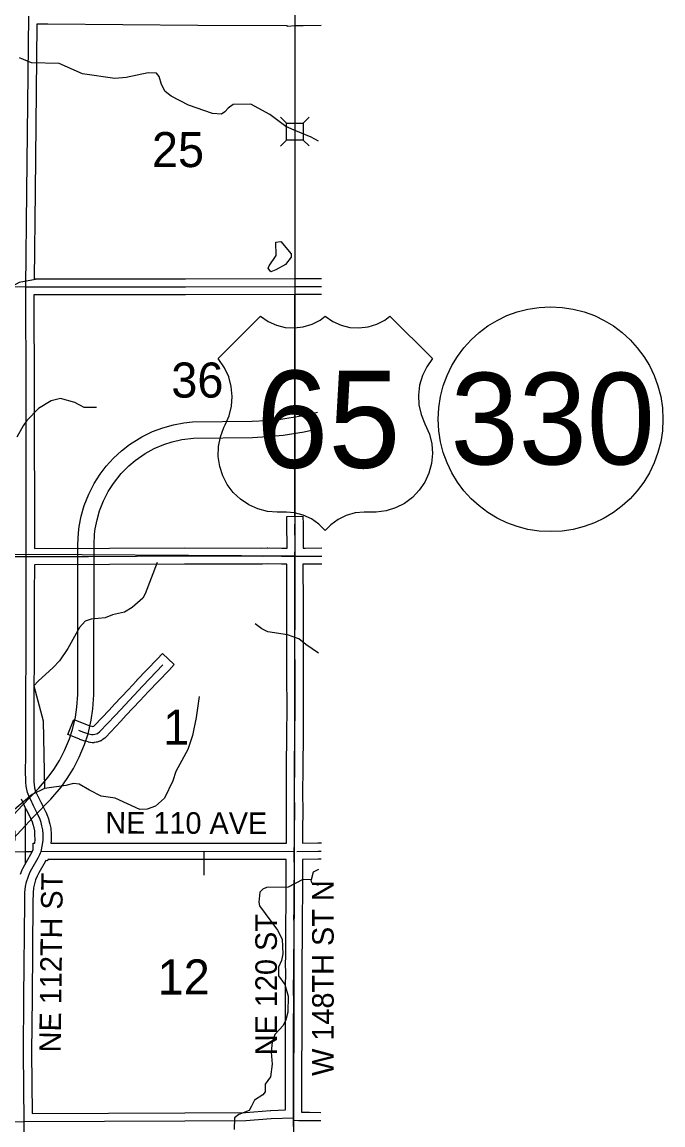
# Model space of a CAD drawing. Extents: x -1403959 to 81668, y -1400582 to 11018.
# Drawn here: x 8451.2 to 8681.3, y 9302.1 to 9697.7 of the extents above; entities that cross this region are included whole.
import ezdxf

# ---------------------------------------------------------------- set-up
doc = ezdxf.new("R2010")
doc.units = 0
for name, color, linetype in [('tdCiCoBndryTxt', 7, 'Continuous'), ('tdCiCorpBndryTxt', 7, 'Continuous'), ('tdCiMapFrame', 7, 'Continuous'), ('tdCiSecText', 7, 'Continuous'), ('tdCiSectLine', 7, 'Continuous'), ('tdCiUABTitleFrame', 7, 'Continuous'), ('tdCoCityStreetMajor', 7, 'Continuous'), ('tdCoCityStreetMinor', 7, 'Continuous'), ('tdCoClipBndry', 7, 'Continuous'), ('tdCoDivCarto', 7, 'Continuous'), ('tdCoSectLinePart', 7, 'Continuous'), ('tdCoSectNmbr', 7, 'Continuous'), ('tdCoSurfAsphalt', 7, 'Continuous'), ('tdCoSurfAsphaltUnbanded', 7, 'Continuous'), ('tdCoSurfBitum', 7, 'Continuous'), ('tdCoSurfGravelUnbanded', 7, 'Continuous')]:
    doc.layers.add(name, color=color, linetype=linetype)

msp = doc.modelspace()

# ---------------------------------------------------------------- linework, layer by layer
at = {"layer": 'tdCiCoBndryTxt'}
for points in [[(8452.6, 9602.68), (8453.02, 9636.95), (8453.64, 9699.75)], [(8452.53, 9428.88), (8452.59, 9434.4), (8452.75, 9492.53), (8452.76, 9505.94), (8452.74, 9564.75), (8452.6, 9602.68)], [(8452.76, 9505.94), (8473.43, 9506.03), (8474.21, 9506.04)], [(8471.5, 9443.73), (8472.95, 9443.15), (8474.75, 9442.52), (8475.66, 9442.28), (8476.18, 9442.17), (8476.77, 9442.11), (8477.35, 9442.22), (8478.31, 9442.52), (8479.2, 9443.17), (8484.61, 9448.95), (8486.54, 9451.03), (8491.4, 9456.18), (8494.57, 9459.59), (8501.78, 9467.13)], [(8455.37, 9416.56), (8454.95, 9417.4), (8454.73, 9417.84), (8453.63, 9420.15), (8453.21, 9421.37), (8452.94, 9422.39), (8452.71, 9423.65), (8452.55, 9425.02), (8452.57, 9425.64), (8452.53, 9428.88)], [(8452, 9275.83), (8452.02, 9303.35), (8451.77, 9328.07), (8451.92, 9347.93), (8452.25, 9382.11), (8452.29, 9385.53), (8452.47, 9387.63), (8452.86, 9389.36), (8453.39, 9390.98), (8454, 9392.61), (8454.79, 9393.96), (8456.98, 9397.91), (8457.59, 9399.09), (8457.86, 9399.71), (8458.12, 9400.23), (8458.64, 9402.75), (8458.82, 9404.29), (8458.78, 9406.43), (8458.69, 9407.97), (8458.38, 9409.37), (8458.07, 9410.64), (8457.72, 9411.69), (8457.06, 9413.25), (8456.24, 9414.92), (8455.72, 9415.89), (8455.38, 9416.53)], [(8455.38, 9416.53), (8455.37, 9416.56)], [(8458.12, 9400.23), (8516.66, 9400.25), (8548.95, 9400.21)], [(8355.04, 9302.79), (8400.21, 9302.9), (8415.28, 9303.05), (8452.02, 9303.35), (8509.72, 9303.56), (8531.6, 9303.66), (8540.63, 9304.37), (8548.65, 9304.72)], [(8548.64, 9301.53), (8548.65, 9303.82), (8548.65, 9303.82)], [(8548.65, 9303.82), (8550.42, 9303.74), (8554.43, 9303.74), (8558.52, 9303.72)]]:
    msp.add_lwpolyline(points, dxfattribs=at)
at = {"layer": 'tdCiCorpBndryTxt'}
msp.add_lwpolyline([(8548.65, 9303.82), (8548.65, 9304.72), (8548.65, 9308.43), (8548.69, 9312.64), (8548.66, 9317.61), (8548.66, 9323.65), (8548.69, 9328.69), (8548.72, 9333.81), (8548.73, 9338.97), (8548.74, 9345.36), (8548.73, 9351.52), (8548.79, 9356.94), (8548.77, 9359.67), (8548.78, 9362.9), (8548.86, 9367.58), (8548.87, 9370), (8548.86, 9375.06), (8548.83, 9375.94), (8548.91, 9379.3), (8548.96, 9383.18), (8548.96, 9386.95), (8548.98, 9393.19), (8548.93, 9399.45), (8548.95, 9400.21)], dxfattribs=at)
at = {"layer": 'tdCiMapFrame'}
for points in [[(8356.99, 9602.97), (8400.12, 9602.88), (8414.5, 9602.9), (8452.6, 9602.68), (8509.91, 9602.71), (8549.23, 9602.85)], [(8549.23, 9602.85), (8554.28, 9602.84), (8558.72, 9602.85)], [(8548.95, 9400.21), (8549.03, 9403.24), (8549.03, 9407.17), (8549.11, 9415.66), (8549.06, 9420.07), (8549.08, 9430.99), (8549.19, 9441.41), (8549.26, 9452.38), (8549.24, 9462.49), (8549.21, 9475.87), (8549.21, 9489.11), (8549.13, 9502.93), (8549.18, 9506.07), (8549.29, 9509.4), (8549.19, 9517.53)], [(8212.11, 9506.02), (8233.95, 9505.97), (8259.85, 9506), (8260.84, 9506.05), (8290.67, 9505.99), (8295.46, 9505.94), (8301.87, 9506.03), (8356.42, 9505.99), (8414.68, 9505.97), (8452.76, 9505.94)], [(8474.21, 9506.04), (8475.04, 9506.04), (8509.53, 9506.19), (8537.4, 9506.11), (8539.41, 9506.24), (8544.42, 9506.13), (8549.18, 9506.07)], [(8549.18, 9506.07), (8552.82, 9506.12), (8558.81, 9506.14)], [(8549.9, 9400.22), (8557.49, 9400.34), (8558.66, 9400.34)]]:
    msp.add_lwpolyline(points, dxfattribs=at)
at = {"layer": 'tdCiSecText'}
for points in [[(8543.98, 9663.54), (8546.13, 9661.41), (8552.18, 9661.41)], [(8554.27, 9663.51), (8552.18, 9661.41), (8552.18, 9655.36)], [(8543.99, 9653.21), (8546.13, 9655.35), (8546.13, 9661.41)], [(8554.32, 9653.22), (8552.18, 9655.36), (8546.13, 9655.35)]]:
    msp.add_lwpolyline(points, dxfattribs=at)
at = {"layer": 'tdCiSectLine'}
for points in [[(8558.63, 9696.44), (8552.11, 9696.34), (8552.11, 9696.28), (8549.3, 9696.29), (8546.49, 9696.13), (8546.49, 9696.25), (8546.36, 9696.25), (8546.36, 9696.31), (8514.33, 9696.47), (8514.33, 9696.47), (8460.47, 9696.89), (8456.55, 9696.87), (8456.55, 9696.86), (8456.52, 9696.86), (8456.52, 9696.83), (8456.52, 9696.83), (8455.92, 9636.92), (8455.92, 9636.92), (8455.54, 9605.58), (8509.91, 9605.61), (8549.22, 9605.75), (8549.23, 9605.75), (8549.24, 9605.75), (8554.28, 9605.74), (8558.72, 9605.75)], [(8558.72, 9599.95), (8554.29, 9599.94), (8554.28, 9599.94), (8554.28, 9599.94), (8549.24, 9599.95), (8509.92, 9599.8), (8509.91, 9599.8), (8455.52, 9599.78), (8455.64, 9564.76), (8455.64, 9564.75), (8455.66, 9508.86), (8509.52, 9509.09), (8509.53, 9509.09), (8509.54, 9509.09), (8537.31, 9509.02), (8539.22, 9509.14), (8539.41, 9509.14), (8539.47, 9509.14), (8544.47, 9509.03), (8546.32, 9509), (8546.32, 9509.01), (8546.37, 9509.01), (8546.39, 9509.43), (8546.28, 9517.49), (8546.25, 9520.39), (8552.05, 9520.47), (8552.09, 9517.56), (8552.19, 9509.44), (8552.19, 9509.4), (8552.19, 9509.31), (8552.18, 9509.01), (8552.78, 9509.02), (8552.81, 9509.02), (8558.81, 9509.04)], [(8546.13, 9403.12), (8546.13, 9403.28), (8546.13, 9407.17), (8546.13, 9407.19), (8546.21, 9415.65), (8546.16, 9420.03), (8546.16, 9420.07), (8546.16, 9420.07), (8546.18, 9431), (8546.18, 9431.02), (8546.28, 9441.43), (8546.36, 9452.39), (8546.34, 9462.48), (8546.34, 9462.48), (8546.31, 9475.87), (8546.31, 9475.87), (8546.31, 9489.1), (8546.23, 9502.92), (8546.23, 9502.93), (8546.23, 9502.97), (8546.24, 9503.2), (8544.38, 9503.22), (8544.35, 9503.22), (8539.46, 9503.34), (8537.58, 9503.22), (8537.4, 9503.21), (8537.39, 9503.21), (8509.54, 9503.29), (8455.66, 9503.05), (8455.66, 9503.04), (8455.66, 9503.04), (8455.65, 9492.53), (8455.65, 9492.53), (8455.49, 9434.39), (8455.49, 9434.37), (8455.43, 9428.88), (8455.47, 9425.68), (8455.47, 9425.64), (8455.47, 9425.56), (8455.46, 9425.15), (8455.58, 9424.07), (8455.77, 9423.02), (8455.98, 9422.22), (8456.32, 9421.26), (8457.34, 9419.11), (8457.96, 9417.85), (8458.8, 9416.29), (8458.84, 9416.21), (8458.85, 9416.2), (8459.67, 9414.52), (8459.73, 9414.39), (8460.39, 9412.84), (8460.4, 9412.81), (8460.47, 9412.63), (8460.48, 9412.61), (8460.83, 9411.56), (8460.88, 9411.39), (8460.9, 9411.32), (8461.2, 9410.05), (8461.22, 9409.99), (8461.52, 9408.59), (8461.53, 9408.53), (8461.56, 9408.35), (8461.58, 9408.16), (8461.58, 9408.13), (8461.67, 9406.6), (8461.68, 9406.49), (8461.72, 9404.34), (8461.72, 9404.29), (8461.71, 9404.1), (8461.7, 9403.96), (8461.61, 9403.14), (8516.66, 9403.15), (8516.66, 9403.15), (8516.66, 9403.15), (8546.13, 9403.12)], [(8558.81, 9503.24), (8552.85, 9503.21), (8552.05, 9503.2), (8552.05, 9503.13), (8552.04, 9503.13), (8552.04, 9502.92), (8552.11, 9489.12), (8552.11, 9489.11), (8552.11, 9475.88), (8552.14, 9462.49), (8552.16, 9452.39), (8552.16, 9452.38), (8552.16, 9452.36), (8552.09, 9441.39), (8552.09, 9441.38), (8551.99, 9430.98), (8551.96, 9420.08), (8552.01, 9415.69), (8552.01, 9415.66), (8552.01, 9415.63), (8551.93, 9407.15), (8551.93, 9403.24), (8551.93, 9403.16), (8551.93, 9403.16)], [(8476.77, 9439.21), (8476.58, 9439.21), (8476.45, 9439.22), (8475.86, 9439.29), (8475.8, 9439.3), (8475.61, 9439.33), (8475.59, 9439.33), (8475.07, 9439.44), (8474.92, 9439.47), (8474.01, 9439.71), (8474, 9439.72), (8473.81, 9439.77), (8473.79, 9439.78), (8472, 9440.4), (8471.87, 9440.45), (8470.42, 9441.04), (8467.72, 9442.12), (8469.89, 9447.5), (8472.58, 9446.42), (8473.97, 9445.86), (8475.59, 9445.3), (8476.32, 9445.11), (8476.64, 9445.04), (8476.66, 9445.04), (8476.98, 9445.14), (8477.27, 9445.35), (8482.48, 9450.93), (8484.41, 9453.01), (8484.43, 9453.03), (8489.29, 9458.17), (8492.45, 9461.57), (8492.48, 9461.6), (8499.69, 9469.13), (8501.69, 9471.23), (8505.89, 9467.22), (8503.88, 9465.12), (8496.69, 9457.6), (8493.53, 9454.21), (8493.51, 9454.19), (8488.66, 9449.05), (8486.73, 9446.98), (8486.72, 9446.97), (8481.32, 9441.19), (8481.25, 9441.12), (8481.11, 9440.99), (8480.96, 9440.87), (8480.91, 9440.83), (8480.02, 9440.18), (8479.92, 9440.11), (8479.76, 9440.01), (8479.59, 9439.92), (8479.42, 9439.84), (8479.24, 9439.77), (8479.19, 9439.76), (8478.23, 9439.45), (8478.1, 9439.41), (8477.92, 9439.37), (8477.88, 9439.36), (8477.29, 9439.25), (8477.14, 9439.23), (8476.96, 9439.21), (8476.77, 9439.21)], [(8450.67, 9392.01), (8451.28, 9393.63), (8451.32, 9393.72), (8451.4, 9393.89), (8451.49, 9394.06), (8451.49, 9394.06), (8452.26, 9395.4), (8454.42, 9399.28), (8454.97, 9400.33), (8455.19, 9400.85), (8455.22, 9400.91), (8455.22, 9403.13), (8455.76, 9403.14), (8455.78, 9403.21), (8455.91, 9404.42), (8455.88, 9406.32), (8455.8, 9407.57), (8455.55, 9408.72), (8455.28, 9409.84), (8455.01, 9410.66), (8454.42, 9412.04), (8453.66, 9413.6), (8452.82, 9415.16), (8452.78, 9415.24), (8452.78, 9415.25), (8452.13, 9416.56), (8452.12, 9416.59), (8451.01, 9418.9)], [(8551.93, 9403.16), (8557.45, 9403.24), (8557.49, 9403.24), (8558.67, 9403.25)], [(8454.89, 9306.27), (8509.71, 9306.46), (8531.48, 9306.56), (8540.41, 9307.26), (8540.44, 9307.26), (8540.51, 9307.27), (8545.75, 9307.5), (8545.75, 9308.42), (8545.75, 9308.43), (8545.75, 9308.45), (8545.79, 9312.64), (8545.76, 9317.6), (8545.76, 9317.61), (8545.76, 9323.65), (8545.76, 9323.67), (8545.81, 9333.82), (8545.83, 9338.98), (8545.84, 9345.36), (8545.83, 9351.51), (8545.83, 9351.52), (8545.83, 9351.55), (8545.89, 9356.94), (8545.86, 9359.64), (8545.86, 9359.67), (8545.86, 9359.68), (8545.88, 9362.91), (8545.88, 9362.95), (8545.95, 9367.62), (8545.97, 9370), (8545.95, 9375.02), (8545.93, 9375.86), (8545.93, 9375.94), (8545.93, 9376.01), (8546, 9379.35), (8546.06, 9383.2), (8546.06, 9386.95), (8546.06, 9386.96), (8546.08, 9393.18), (8546.05, 9397.31), (8516.66, 9397.35), (8460.48, 9397.33), (8460.37, 9396.8), (8459.74, 9396.93), (8459.56, 9396.57), (8459.52, 9396.5), (8457.32, 9392.56), (8457.3, 9392.51), (8457.3, 9392.51), (8456.63, 9391.36), (8456.12, 9390.02), (8455.66, 9388.59), (8455.34, 9387.19), (8455.19, 9385.39), (8455.15, 9382.08), (8454.82, 9347.91), (8454.67, 9328.08), (8454.89, 9306.28), (8454.89, 9306.28), (8454.89, 9306.27)], [(8558.66, 9397.44), (8557.52, 9397.44), (8551.85, 9397.35), (8551.88, 9393.21), (8551.88, 9393.19), (8551.88, 9393.18), (8551.86, 9386.94), (8551.86, 9383.18), (8551.86, 9383.14), (8551.81, 9379.26), (8551.81, 9379.23), (8551.73, 9375.95), (8551.76, 9375.15), (8551.76, 9375.07), (8551.77, 9370.01), (8551.77, 9370), (8551.77, 9369.99), (8551.76, 9367.57), (8551.76, 9367.54), (8551.68, 9362.87), (8551.67, 9359.68), (8551.69, 9356.96), (8551.69, 9356.94), (8551.69, 9356.9), (8551.63, 9351.5), (8551.64, 9345.36), (8551.64, 9345.36), (8551.64, 9345.35), (8551.63, 9338.97), (8551.63, 9338.96), (8551.62, 9333.8), (8551.62, 9333.79), (8551.57, 9323.65), (8551.57, 9317.62), (8551.59, 9312.65), (8551.59, 9312.64), (8551.59, 9312.61), (8551.55, 9308.41), (8551.55, 9307.61), (8551.57, 9307.61), (8551.57, 9306.65), (8554.43, 9306.65), (8554.45, 9306.65), (8558.53, 9306.62)]]:
    msp.add_lwpolyline(points, dxfattribs=at)
at = {"layer": 'tdCiUABTitleFrame'}
msp.add_lwpolyline([(8516.61, 9391.68), (8516.66, 9400.25)], dxfattribs=at)
at = {"layer": 'tdCoCityStreetMajor'}
for points in [[(8549.19, 9696.3), (8549.2, 9605.74)], [(8549.15, 9520.43), (8549.2, 9599.94)], [(8452.4, 9415.78), (8452.35, 9400.24)], [(8356.85, 9400.92), (8359.01, 9400.93), (8412.87, 9400.04), (8415.52, 9399.99), (8452.35, 9400.24)], [(8452.35, 9400.24), (8454.85, 9400.24)], [(8452.35, 9400.24), (8452.35, 9395.65)]]:
    msp.add_lwpolyline(points, dxfattribs=at)
at = {"layer": 'tdCoCityStreetMinor'}
for points in [[(8549.19, 9696.3), (8549.2, 9605.74)], [(8549.2, 9599.94), (8549.15, 9520.43)]]:
    msp.add_lwpolyline(points, dxfattribs=at)
at = {"layer": 'tdCoClipBndry'}
for points in [[(7875.76, 10082.5), (7972.94, 10083.31), (8066.71, 10083.16), (8163.15, 10082.81), (8259.19, 10082.99), (8355.34, 10083.67), (8452.61, 10083.21), (8549.21, 10083.18), (8548.91, 9988.62), (8548.77, 9892.05), (8548.87, 9795.54), (8548.89, 9713.44), (8549.18, 9699.2), (8549.2, 9602.85), (8549.15, 9506.07), (8548.91, 9400.21), (8548.62, 9303.82), (8548.74, 9207.25), (8548.66, 9110.34), (8548.55, 9065.35), (8548.43, 9013.97), (8548.59, 8917.26), (8548.65, 8866.95), (8548.76, 8816.33)], [(8549.15, 9506.07), (8453.73, 9506.73), (8129.55, 9505.48), (8065.35, 9506.36), (7898.67, 9506.67), (7875.61, 9506.35), (7777.72, 9507.21), (7680.92, 9507.43), (7584.56, 9507.04), (7487.75, 9507.11), (7385.45, 9506.88), (7240.23, 9506.98), (7094.09, 9507.81), (7021.1, 9507.98), (6996.67, 9508.49), (6940.47, 9508.46), (6899.25, 9508.86), (6803.05, 9508.67), (6755.11, 9508.87)]]:
    msp.add_lwpolyline(points, dxfattribs=at)
at = {"layer": 'tdCoDivCarto'}
for points in [[(8448.12, 9413.39), (8451.39, 9416.81), (8457.27, 9422.89), (8460.66, 9426.83), (8462.66, 9429.6), (8464.65, 9432.8), (8466.54, 9436.45), (8468.24, 9440.56), (8469.35, 9443.99), (8470.38, 9448.33), (8470.94, 9452.01), (8471.25, 9456.5), (8471.29, 9510.3), (8471.51, 9514.52), (8471.79, 9516.75), (8472.51, 9520.51), (8473.59, 9524.25), (8475.17, 9528.31), (8477.13, 9532.17), (8479.28, 9535.55), (8481.47, 9538.42), (8484.05, 9541.27), (8486.94, 9543.93), (8489.84, 9546.19), (8494.2, 9548.92), (8498.05, 9550.79), (8501.75, 9552.18), (8505.57, 9553.24), (8509.34, 9553.93), (8512.37, 9554.24), (8533.83, 9554.49), (8538.95, 9554.77), (8544.17, 9555.29), (8551.4, 9556.43), (8557.33, 9557.74)], [(8441.99, 9398.25), (8452.35, 9409.41), (8455.51, 9412.72), (8461.53, 9418.95), (8465.24, 9423.26), (8467.49, 9426.37), (8469.69, 9429.91), (8471.79, 9433.98), (8473.71, 9438.6), (8474.94, 9442.42), (8476.08, 9447.25), (8476.71, 9451.35), (8477.06, 9456.35), (8477.1, 9510.21), (8477.29, 9513.95), (8477.53, 9515.88), (8478.16, 9519.16), (8479.09, 9522.41), (8480.47, 9525.93), (8482.17, 9529.27), (8484.05, 9532.23), (8486.81, 9535.73), (8489.54, 9538.5), (8491.89, 9540.48), (8495.43, 9542.92), (8498.69, 9544.71), (8502.16, 9546.18), (8505.14, 9547.14), (8508.58, 9547.93), (8512.74, 9548.45), (8533.99, 9548.69), (8539.4, 9548.98), (8544.92, 9549.53), (8552.48, 9550.72), (8558.7, 9552.1)]]:
    msp.add_lwpolyline(points, dxfattribs=at)
at = {"layer": 'tdCoSurfAsphalt'}
msp.add_circle((8640.96, 9555.23), 40.33, dxfattribs=at)
at = {"layer": 'tdCoSurfAsphaltUnbanded'}
msp.add_lwpolyline([(8521.62, 9576.95), (8536.88, 9592.21), (8539.55, 9590.33), (8542.52, 9588.96), (8545.69, 9588.16), (8548.95, 9587.95), (8552.2, 9588.33), (8555.32, 9589.3), (8558.22, 9590.81), (8560.1, 9592.21), (8562.77, 9590.33), (8565.74, 9588.96), (8568.91, 9588.16), (8572.17, 9587.95), (8575.42, 9588.33), (8578.54, 9589.3), (8581.43, 9590.81), (8583.31, 9592.21), (8598.57, 9576.95), (8596.5, 9574.06), (8594.94, 9570.86), (8593.94, 9567.44), (8593.52, 9563.91), (8593.7, 9560.35), (8594.47, 9556.88), (8595.81, 9553.58), (8597.45, 9549.89), (8598.29, 9546.44), (8598.55, 9542.89), (8598.22, 9539.34), (8597.29, 9535.91), (8595.8, 9532.67), (8593.8, 9529.73), (8591.33, 9527.17), (8588.46, 9525.05), (8585.29, 9523.45), (8581.89, 9522.39), (8578.36, 9521.92), (8576.6, 9521.9), (8574.01, 9521.9), (8570.76, 9521.6), (8567.61, 9520.71), (8564.67, 9519.27), (8562.05, 9517.32), (8560.1, 9515.26), (8557.81, 9517.6), (8555.15, 9519.49), (8552.18, 9520.86), (8549.01, 9521.67), (8546.18, 9521.9), (8542.86, 9521.9), (8539.32, 9522.19), (8535.87, 9523.08), (8532.62, 9524.53), (8529.66, 9526.51), (8527.07, 9528.95), (8524.92, 9531.79), (8523.28, 9534.94), (8522.19, 9538.33), (8521.68, 9541.85), (8521.76, 9545.41), (8522.44, 9548.91), (8523.69, 9552.24), (8524.16, 9553.16), (8525.57, 9556.43), (8526.42, 9559.88), (8526.68, 9563.43), (8526.34, 9566.98), (8525.42, 9570.42), (8523.93, 9573.65)], close=True, dxfattribs=at)
at = {"layer": 'tdCoSurfBitum'}
for points in [[(8557.65, 9654.91), (8555.04, 9656.42), (8548.93, 9658.84), (8545.87, 9660.21), (8540.21, 9664.47), (8533.33, 9668.27), (8527.07, 9668.1), (8525.24, 9666.73), (8524.02, 9665.5), (8522.8, 9664.58), (8519.6, 9664.88), (8511.04, 9667.91), (8504.77, 9671.11), (8502.63, 9672.78), (8501.25, 9675.22), (8500.47, 9678.12), (8499.56, 9679.34), (8496.5, 9679.48), (8488.57, 9677.79), (8484.6, 9677.47), (8472.99, 9679.12), (8464.58, 9682.77), (8454.65, 9683.05), (8450.37, 9684.87)], [(8540.51, 9608.14), (8539.59, 9609.36), (8539.89, 9610.28), (8542.48, 9613.95), (8542.31, 9618.68), (8544.14, 9618.99), (8547.82, 9614.57), (8547.82, 9613.35), (8545.84, 9610.75), (8542.34, 9608.76), (8540.51, 9608.14)], [(8456.07, 9605.35), (8450.27, 9604.27), (8446.46, 9602.27), (8441.58, 9598.29), (8438.54, 9596.3), (8433.04, 9594), (8429.38, 9593.69), (8428.61, 9595.52), (8427.08, 9597.04), (8423.56, 9599.17), (8420.97, 9599.93), (8414.47, 9599.45), (8412.55, 9599.76), (8410.87, 9599.45), (8407.82, 9596.7), (8404.15, 9596.39), (8402.93, 9595.78), (8400.19, 9593.03), (8397.75, 9589.82), (8389.81, 9585.85), (8387.83, 9581.11), (8384.62, 9580.81)], [(8478.02, 9559.45), (8473.6, 9559.44), (8470.23, 9561.26), (8465.04, 9562.63), (8461.68, 9561.86), (8457.11, 9559.1), (8452.99, 9554.81), (8451.63, 9552.83), (8449.34, 9548.85)], [(8499.7, 9503.78), (8495.45, 9492.63), (8494.54, 9491.1), (8490.73, 9487.73), (8487.98, 9486.04), (8483.71, 9485.12), (8481.12, 9484.04), (8476.08, 9483.57), (8473.94, 9482.81), (8471.81, 9480.51), (8467.71, 9473.02), (8464.67, 9468.59), (8462.38, 9466.14), (8457.05, 9461.24), (8455.53, 9459.56), (8458.84, 9447), (8459.28, 9422.78)], [(8557.64, 9471.34), (8553.06, 9474.44), (8550.61, 9476.42), (8546.49, 9477.94), (8539.46, 9478.99), (8537.32, 9480.05), (8534.87, 9481.88)], [(8514.78, 9455.73), (8513.73, 9448.24), (8512.37, 9441.83), (8510.71, 9436.79), (8506.45, 9428.84), (8505.39, 9425.48), (8502.35, 9419.36), (8499.15, 9416.46), (8496.1, 9415.38), (8493.51, 9415.22), (8484.64, 9419.32), (8479.6, 9420.08), (8475.47, 9422.2), (8471.8, 9424.33), (8469.66, 9424.63), (8466.92, 9423.86), (8459.28, 9422.78)], [(8459.28, 9422.78), (8454.86, 9420.63), (8446.09, 9413.24), (8446.25, 9410.98), (8448.63, 9407.33), (8448.64, 9404.43), (8447.43, 9401.68), (8445.45, 9398.93), (8443.93, 9396.18), (8438.6, 9389.91), (8434.49, 9385.93), (8430.07, 9383.47), (8427.93, 9381.79), (8421.38, 9375.36), (8419.1, 9372.46), (8417.29, 9365.13), (8416.53, 9360.39), (8417.01, 9352.3), (8419.16, 9348.03), (8428.04, 9338.89), (8428.5, 9337.21), (8428.47, 9286.87)], [(8557.63, 9393.68), (8555.71, 9392.77), (8554.96, 9390.02)], [(8554.96, 9390.02), (8552.06, 9390.17), (8546.72, 9387.41), (8538.93, 9387.24), (8537.71, 9386.63), (8536.64, 9385.55), (8536.2, 9382.04), (8536.5, 9380.67), (8542.94, 9371.98), (8544.63, 9368.78), (8544.79, 9363.44), (8544.34, 9361.15), (8543.28, 9358.7), (8543.29, 9355.65), (8545.59, 9352.45), (8546.82, 9348.33), (8546.68, 9342.53), (8545.92, 9339.78), (8545.01, 9337.79), (8541.97, 9334.58), (8541.06, 9331.98), (8540.68, 9328.26), (8541.01, 9323.97), (8540.43, 9319.38), (8538.46, 9316.77), (8538.47, 9314.02), (8537.72, 9312.95), (8534.68, 9310.95), (8533.62, 9308.8), (8532.72, 9307.27), (8529.06, 9305.88), (8527.53, 9304.66), (8527.39, 9300.54)], [(8557.63, 9388.03), (8555.27, 9388.96), (8554.96, 9390.02)]]:
    msp.add_lwpolyline(points, dxfattribs=at)

# ---------------------------------------------------------------- texts
at = {"layer": 'tdCoSectLinePart'}
for s, height, p in [('25', 12.575, (8497.86, 9645.65)), ('36', 12.575, (8504.82, 9562.98)), ('1', 12.57, (8501.87, 9438.49)), ('12', 12.575, (8499.92, 9348.9))]:
    msp.add_text(s, height=height, rotation=0.0054, dxfattribs=at).set_placement(p)
at = {"layer": 'tdCoSectNmbr'}
for s, height, rotation, p in [('NE 110 AVE', 7.738, 359.7692, (8481.13, 9406.67)), ('NE 112TH ST', 7.7382, 89.2986, (8465.12, 9328.12)), ('NE 120 ST', 7.738, 90, (8542.72, 9327.12))]:
    msp.add_text(s, height=height, rotation=rotation, dxfattribs=at).set_placement(p)
at = {"layer": 'tdCoSurfAsphalt'}
msp.add_text('330', height=32.887, dxfattribs=at).set_placement((8605.01, 9539))
at = {"layer": 'tdCoSurfAsphaltUnbanded'}
msp.add_text('65', height=34.822, dxfattribs=at).set_placement((8535.27, 9537.8))
at = {"layer": 'tdCoSurfGravelUnbanded'}
msp.add_text('W 148TH ST N', height=7.7382, rotation=90, dxfattribs=at).set_placement((8563.11, 9319.71))

doc.saveas('drawing.dxf')
